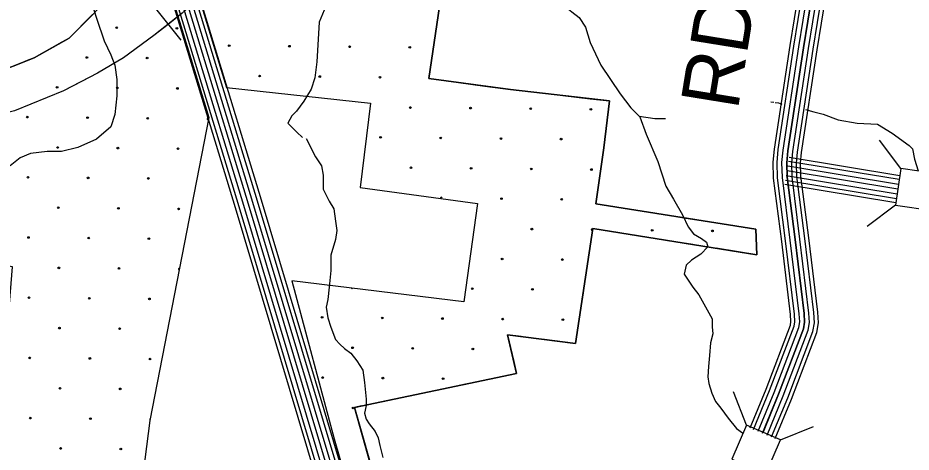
# Model space of a CAD drawing. Extents: x 1788175 to 1969470, y 584502 to 738744.
# Drawn here: x 1841632 to 1847341, y 686608 to 689382 of the extents above; entities that cross this region are included whole.
import ezdxf

# ---------------------------------------------------------------- set-up
doc = ezdxf.new("R2010")
doc.units = 0
for name, color, linetype in [('DESIGN - CONTOURS - Intermediate with optional Text', 7, 'Continuous'), ('DESIGN - EROSION CONTROL - Devices', 7, 'Continuous'), ('DESIGN - ROW - Right-of-Way and Easement Labels', 7, 'Continuous'), ('DESIGN - SCRATCH - User 1', 7, 'Continuous'), ('DESIGN - TRANSPORTATION - Text', 7, 'Continuous'), ('SURVEY - CENTERLINE - Preliminary Text', 7, 'Continuous'), ('SURVEY - DRAINAGE - Storm Sewer', 7, 'Continuous'), ('SURVEY - TRANSPORTATION - Roads', 7, 'Continuous'), ('SURVEY - VEGETATION - Features with Text', 7, 'Continuous')]:
    doc.layers.add(name, color=color, linetype=linetype)

msp = doc.modelspace()

# ---------------------------------------------------------------- linework, layer by layer
at = {"layer": 'DESIGN - CONTOURS - Intermediate with optional Text'}
msp.add_line((1842511.7, 689442.8), (1842673.1, 689239), dxfattribs=at)
for points in [[(1846186.4, 693943.2), (1845882, 693808.2), (1845529.7, 693618.9), (1845463.9, 693515.6), (1845357.2, 693316.3), (1843618.5, 690558.3), (1843041.4, 689778.8), (1842899, 689636.4), (1842786.6, 689509), (1842681.6, 689411.6), (1842501.8, 689269.2), (1842306.9, 689126.8), (1842142, 689029.3), (1841924.7, 688916.9), (1841609.9, 688789.5), (1840799.2, 688586.7)], [(1843060.2, 689804.3), (1843041.4, 689778.8), (1842899, 689636.4), (1842786.6, 689509), (1842681.6, 689411.6), (1842592.4, 689340.9)], [(1842592.4, 689340.9), (1842501.8, 689269.2), (1842306.9, 689126.8), (1842142, 689029.3), (1842042.9, 688978.1)], [(1842042.9, 688978.1), (1841924.7, 688916.9), (1841609.9, 688789.5), (1841428.2, 688744.1)]]:
    msp.add_lwpolyline(points, dxfattribs=at)
at = {"layer": 'DESIGN - EROSION CONTROL - Devices'}
for centre in [(1842264.1, 689319.6), (1842648.7, 689315.9), (1842983.2, 689205.1), (1843367.8, 689201.4), (1843752.3, 689197.7), (1844136.9, 689193.9), (1842073.7, 689129.2), (1842458.3, 689125.5), (1843177.3, 689011), (1843561.9, 689007.3), (1843946.4, 689003.5), (1841883.3, 688938.8), (1842267.9, 688935.1), (1842652.4, 688931.3), (1844140.6, 688809.4), (1844525.1, 688805.6), (1841692.9, 688748.4), (1844909.7, 688801.9), (1845294.3, 688798.2), (1842077.5, 688744.7), (1842462, 688740.9), (1843950.2, 688619), (1844334.7, 688615.2), (1844719.3, 688611.5), (1845103.8, 688607.8), (1841887.1, 688554.3), (1842271.6, 688550.5), (1842656.2, 688546.8), (1844144.3, 688424.8), (1844528.9, 688421.1), (1844913.4, 688417.4), (1845298, 688413.6), (1841696.7, 688363.9), (1842081.2, 688360.1), (1842465.8, 688356.4), (1844723, 688226.9), (1845107.6, 688223.2), (1841890.8, 688169.7), (1842275.3, 688166), (1842659.9, 688162.2), (1844917.2, 688032.8), (1845686.3, 688025.3), (1846070.8, 688021.6), (1841700.4, 687979.3), (1842084.9, 687975.6), (1842469.5, 687971.8), (1844726.8, 687842.4), (1845111.3, 687838.7), (1841894.5, 687785.2), (1842279.1, 687781.4), (1844536.3, 687652), (1844920.9, 687648.2), (1841704.1, 687594.7), (1842088.7, 687591), (1842473.2, 687587.3), (1843576.8, 687469), (1843961.4, 687465.3), (1844345.9, 687461.6), (1844730.5, 687457.8), (1845115, 687454.1), (1841898.3, 687400.6), (1842282.8, 687396.9), (1843771, 687274.9), (1844155.5, 687271.2), (1844540.1, 687267.4), (1841707.9, 687210.2), (1842092.4, 687206.5), (1842477, 687202.7), (1843580.6, 687084.5), (1843965.1, 687080.8), (1844349.7, 687077), (1841902, 687016), (1842286.5, 687012.3), (1843774.7, 686890.3), (1841711.6, 686825.6), (1842096.1, 686821.9), (1841905.7, 686631.5), (1842290.3, 686627.8)]:
    msp.add_circle(centre, 5.28, dxfattribs=at)
for centre, start, end in [((1842846.6, 688737.2), 34.5783, 303.3902), ((1844338.5, 688230.7), 318.7731, 205.6812), ((1845301.7, 688029.1), 49.357, 293.5674), ((1842663.6, 687777.7), 79.8201, 258.1484), ((1843767.2, 687659.4), 208.9572, 317.1509), ((1842480.7, 686818.2), 125.7795, 212.1889)]:
    msp.add_arc(centre, 5.28, start, end, dxfattribs=at)
at = {"layer": 'DESIGN - SCRATCH - User 1'}
for p, q in [((1845305.6, 688035.8), (1846354.9, 687869.1)), ((1843383.3, 687703.1), (1843652.7, 686693.5)), ((1844200.1, 685428.9), (1843783, 686893.8))]:
    msp.add_line(p, q, dxfattribs=at)
for points in [[(1842566.8, 690245.6), (1842882.4, 689209), (1842965.3, 688936.9)], [(1842572.5, 689662.3), (1842673.4, 689331.1), (1842792.1, 688941.2), (1842851.9, 688745)], [(1846354.9, 687869.1), (1846349.3, 688032), (1845326.4, 688194.5), (1845376.1, 688551.2), (1845412.5, 688852.2), (1844781.5, 688924.2), (1844257.6, 688995.7), (1844334.3, 689515), (1843871.3, 689584.3)], [(1841396, 685372.4), (1841516.8, 686810.5), (1841598.6, 687791.7), (1841109, 687870.4), (1840690.6, 687921.2), (1840709.7, 688332.9), (1840710.4, 688793.4), (1841182.2, 688934.8), (1841456.1, 689016.3), (1841737.5, 689127.5), (1841959.7, 689253.5), (1842115.2, 689409.1)], [(1842965.3, 688936.9), (1843886.3, 688837.3), (1843820.6, 688298.4)], [(1842851.9, 688745), (1842475, 686809.3), (1842336.1, 685714.2)], [(1843820.6, 688298.4), (1844569.4, 688196.2), (1844482, 687569.3), (1843383.3, 687703.1)], [(1843783, 686893.8), (1844819.7, 687109.7), (1844760.6, 687357.5), (1845195.4, 687301.7), (1845305.6, 688035.8)], [(1843652.7, 686693.5), (1844449.6, 683929.6), (1844782.8, 682807.2), (1844827.2, 682640.5), (1844882.7, 682518.3), (1844982.7, 682296), (1845737.8, 680518), (1846270.9, 679284.5), (1846992.8, 677595.3), (1847288, 676906)]]:
    msp.add_lwpolyline(points, dxfattribs=at)
at = {"layer": 'DESIGN - TRANSPORTATION - Text'}
for points in [[(1842186, 690857.2), (1841956.4, 690803), (1841906.6, 690764), (1841874.1, 690705.4), (1841863.8, 690637.9), (1841869.6, 690509.4), (1841894.2, 690405.9), (1841909.2, 690353.4), (1841965.4, 690311.9), (1841995.4, 690252), (1842002.9, 690199.5), (1841987.9, 690132.1), (1841972.9, 690087.1), (1841957.9, 690034.6), (1841957.9, 689952.2), (1841965.4, 689877.2), (1842002.9, 689802.3), (1842040.4, 689719.8), (1842070.3, 689652.4), (1842077.8, 689592.4), (1842077.8, 689562.5), (1842137.8, 689375.1)], [(1843734.8, 689779.2), (1843733, 689740.3), (1843708.4, 689648.4), (1843651.6, 689526.7), (1843601.2, 689457), (1843558.5, 689355.2), (1843542.7, 689101.1), (1843530, 688999.1), (1843507.5, 688927.2), (1843459, 688849.5), (1843412.6, 688785.8), (1843382.5, 688756), (1843358.2, 688710.1), (1843415.7, 688651.6), (1843450.4, 688617.5)], [(1844774.3, 689636.9), (1844832.8, 689569.5), (1845128.8, 689454.5), (1845172.9, 689420.4), (1845218.3, 689385.6), (1845259.1, 689322.8), (1845289.3, 689226.1), (1845358.7, 689080.8), (1845481.3, 688896.4), (1845549.6, 688807.1)], [(1842137.8, 689375.1), (1842184.8, 689236), (1842226.1, 689146.1), (1842252.3, 689080.4), (1842265.5, 688988.4), (1842265.5, 688883.3), (1842252.3, 688765.1), (1842226.1, 688686.3), (1842134.1, 688607.5), (1842015.9, 688555), (1841910.8, 688528.7), (1841818.9, 688528.7), (1841713.8, 688515.5), (1841648.1, 688489.3), (1841582.4, 688436.7)], [(1846443.9, 688845.5), (1846463.2, 688843.1)], [(1846472.3, 688842), (1846493.9, 688839.3), (1846515.2, 688831.5)], [(1845549.6, 688807.1), (1845606.5, 688750), (1845648.5, 688639.1), (1845721.3, 688465.7), (1845772.4, 688306.6), (1845822.9, 688223.6), (1845879.1, 688124.5), (1845915.7, 688047.8), (1845950.9, 688003.1), (1846000.2, 687972.2), (1846033.8, 687949.6), (1846041.3, 687919.4), (1845996.5, 687872.1), (1845937.9, 687835.1), (1845903.3, 687801.7), (1845890.3, 687745.9), (1845944.8, 687662.8), (1845984.5, 687613.5)], [(1845602, 688754.5), (1845703.6, 688738.7), (1845770.5, 688738.7)], [(1846666.3, 688797.6), (1846718.4, 688782.7), (1846778, 688767.7), (1846874.6, 688731.5), (1846996.8, 688710), (1847126.1, 688702.8), (1847219.5, 688645.3), (1847327.3, 688566.3), (1847348.8, 688544.7), (1847363.2, 688480.1), (1847386.5, 688404.2)], [(1843475, 688612.7), (1843533.9, 688495), (1843573.1, 688436.2), (1843582.9, 688377.4), (1843582.9, 688338.1), (1843582.9, 688289.1), (1843622.1, 688210.7), (1843651.5, 688161.6), (1843661.3, 688083.2), (1843671.1, 688024.3), (1843661.3, 687965.5), (1843631.9, 687867.4), (1843631.9, 687769.4), (1843622.1, 687661.5), (1843612.3, 687583.1), (1843602.5, 687534), (1843612.3, 687465.4), (1843631.9, 687406.6), (1843661.3, 687328.1), (1843690.8, 687298.7), (1843720.2, 687269.3), (1843759.4, 687239.8), (1843798.6, 687190.8), (1843837.8, 687132), (1843847.7, 687053.5), (1843857.5, 686945.7), (1843857.5, 686906.4), (1843847.7, 686857.4), (1843857.5, 686818.2), (1843877.1, 686788.8), (1843916.3, 686739.7), (1843935.9, 686700.5), (1843945.7, 686651.5), (1843965.3, 686573)], [(1845984.5, 687613.5), (1846070, 687459.9), (1846070, 687409.6), (1846073.6, 687362.9), (1846059.2, 687305.4), (1846052, 687226.4), (1846044.8, 687154.5), (1846041.2, 687089.9), (1846048.4, 687046.8), (1846066.4, 686985.7), (1846091.5, 686931.8), (1846123.9, 686888.7), (1846170.6, 686824.1), (1846224.4, 686759.4), (1846264, 686730.7), (1846266.2, 686729.5)]]:
    msp.add_lwpolyline(points, dxfattribs=at)
at = {"layer": 'SURVEY - CENTERLINE - Preliminary Text'}
for points in [[(1847147.7, 676844), (1846137.5, 679199.7), (1845358.4, 681010.7), (1844809.9, 682298.1), (1844671.8, 682639.3), (1844002.7, 684890.7), (1843022.2, 688168.2), (1842404.6, 690196.7), (1842238.7, 690752.6)], [(1847170.5, 676853.8), (1846160.3, 679209.4), (1845381.1, 681020.4), (1844832.8, 682307.5), (1844695.2, 682647.4), (1844026.4, 684897.8), (1843045.9, 688175.4), (1842428.2, 690203.9), (1842262.3, 690759.8)], [(1847198.9, 676866), (1846188.7, 679221.7), (1845409.6, 681032.6), (1844861.4, 682319.4), (1844724.5, 682657.7), (1844056.1, 684906.6), (1843075.6, 688184.3), (1842457.9, 690212.8), (1842291.9, 690769)], [(1847227.4, 676878.2), (1846217.2, 679233.9), (1845438.1, 681044.8), (1844890, 682331.3), (1844753.8, 682667.9), (1844085.8, 684915.5), (1843105.3, 688193.3), (1842487.6, 690221.7), (1842321.6, 690778.1)], [(1847255.9, 676890.4), (1846245.7, 679246.1), (1845466.6, 681057), (1844918.7, 682343.2), (1844783.1, 682678.2), (1844115.5, 684924.3), (1843134.9, 688202.3), (1842517.3, 690230.7), (1842351.2, 690787.2)], [(1847284.4, 676902.6), (1846274.2, 679258.4), (1845495.1, 681069.2), (1844947.3, 682355.1), (1844812.3, 682688.5), (1844145.2, 684933.2), (1843164.6, 688211.2), (1842547, 690239.6), (1842380.8, 690796.3)], [(1847308.1, 676912.8), (1846297.8, 679268.5), (1845518.7, 681079.3), (1844971, 682365), (1844836.6, 682697), (1844169.9, 684940.5), (1843189.2, 688218.6), (1842571.6, 690247.1), (1842405.4, 690803.9)]]:
    msp.add_lwpolyline(points, dxfattribs=at)
at = {"layer": 'SURVEY - DRAINAGE - Storm Sewer'}
for p, q in [((1847274.6, 688420.1), (1847138.3, 688601.9)), ((1847241, 688185), (1847059.3, 688048.7)), ((1846288.6, 686781.3), (1846204.8, 686992.4)), ((1846506.7, 686687.1), (1846717.8, 686770.9))]:
    msp.add_line(p, q, dxfattribs=at)
for points in [[(1847241, 688185), (1847476.2, 688151.4), (1847509.8, 688386.6), (1847274.6, 688420.1)], [(1846288.6, 686781.3), (1846194.4, 686563.1), (1846412.5, 686469), (1846506.7, 686687.1)]]:
    msp.add_lwpolyline(points, close=True, dxfattribs=at)
at = {"layer": 'SURVEY - TRANSPORTATION - Roads'}
for points in [[(1846311.3, 686762.5), (1846413.4, 687010.3), (1846569.1, 687418.5), (1846572.9, 687442.5), (1846570.6, 687486.4), (1846513.4, 687954.8), (1846462, 688358.3), (1846459.4, 688460.1), (1846467.5, 688543.6), (1846567.5, 689205.4), (1846733.8, 690229.9)], [(1846334.2, 686753.1), (1846436.4, 687001.2), (1846593.1, 687412.1), (1846597.7, 687441.2), (1846595.2, 687488.6), (1846537.9, 687957.9), (1846486.7, 688360.2), (1846484.2, 688459.2), (1846492, 688540.6), (1846591.9, 689201.5), (1846758.2, 690225.9)], [(1846362.8, 686741.3), (1846465.2, 686989.8), (1846623.2, 687404), (1846628.9, 687439.6), (1846626.1, 687491.3), (1846568.7, 687961.7), (1846517.6, 688362.5), (1846515.2, 688458.1), (1846522.8, 688536.8), (1846622.6, 689196.7), (1846788.8, 690220.9)], [(1846391.5, 686729.5), (1846494, 686978.3), (1846653.3, 687396), (1846660, 687437.9), (1846657, 687494), (1846599.4, 687965.6), (1846548.6, 688364.9), (1846546.2, 688457), (1846553.6, 688533), (1846653.2, 689191.9), (1846819.4, 690216)], [(1846819.4, 690216), (1846653.2, 689191.9), (1846553.6, 688533), (1846546.2, 688457), (1846548.6, 688364.9), (1846599.4, 687965.6), (1846657, 687494), (1846660, 687437.9), (1846653.3, 687396), (1846494, 686978.3), (1846394.1, 686735.7)], [(1846420.2, 686717.6), (1846522.8, 686966.9), (1846683.4, 687387.9), (1846691.1, 687436.3), (1846687.9, 687496.7), (1846630.2, 687969.4), (1846579.5, 688367.2), (1846577.3, 688455.9), (1846584.4, 688529.2), (1846683.8, 689187.1), (1846850, 690211)], [(1846448.8, 686705.8), (1846551.7, 686955.5), (1846713.5, 687379.8), (1846722.3, 687434.6), (1846718.8, 687499.4), (1846661, 687973.2), (1846610.5, 688369.6), (1846608.3, 688454.8), (1846615.1, 688525.4), (1846714.4, 689182.3), (1846880.6, 690206)], [(1846472.6, 686696), (1846575.6, 686946), (1846738.4, 687373.2), (1846748.1, 687433.2), (1846744.4, 687501.7), (1846686.5, 687976.4), (1846636.2, 688371.6), (1846634.1, 688453.9), (1846640.7, 688522.2), (1846739.8, 689178.3), (1846906, 690201.9)], [(1846557.6, 688467.9), (1847264.7, 688351.2)], [(1846561.6, 688492.3), (1847268.2, 688375.7)], [(1846552.6, 688437.3), (1847260.3, 688320.5)], [(1846542.5, 688376.1), (1847251.6, 688259.1)], [(1846547.5, 688406.7), (1847255.9, 688289.8)], [(1846547.5, 688406.7), (1847255.9, 688289.8)], [(1846533.2, 688320.2), (1847243.5, 688203)], [(1846537.4, 688345.5), (1847247.2, 688228.4)]]:
    msp.add_lwpolyline(points, dxfattribs=at)
at = {"layer": 'SURVEY - VEGETATION - Features with Text'}
for points in [[(1842342.7, 689666.6), (1842115.2, 689409.1), (1841959.7, 689253.5), (1841737.5, 689127.5), (1841456.1, 689016.3), (1841182.2, 688934.8), (1840945.2, 688860.7), (1840710.4, 688793.4)], [(1843871.3, 689584.3), (1844334.3, 689515), (1844257.6, 688995.7), (1844781.5, 688924.2), (1845412.5, 688852.2), (1845376.1, 688551.2), (1845326.4, 688194.5), (1846349.3, 688032), (1846354.9, 687869.1)], [(1844280.7, 689523), (1844334.3, 689515), (1844303.6, 689307.4)], [(1842109.3, 689403.3), (1841959.7, 689253.5), (1841914.2, 689227.7)], [(1844303.6, 689307.4), (1844265.1, 689046.2)], [(1841914.2, 689227.7), (1841737.5, 689127.5), (1841680.9, 689105.1)], [(1844355.7, 688982.3), (1844617.2, 688946.6)], [(1844617.2, 688946.6), (1844781.5, 688924.2), (1844879.1, 688913.1)], [(1845028.1, 688896.1), (1845290.4, 688866.1)], [(1845290.4, 688866.1), (1845412.5, 688852.2), (1845395.6, 688712.1)], [(1845377.6, 688563.2), (1845376.1, 688551.2), (1845341.4, 688301.7)], [(1845341.4, 688301.7), (1845326.4, 688194.5), (1845480.3, 688170)], [(1845628.4, 688146.5), (1845889.1, 688105.1)], [(1845889.1, 688105.1), (1846149.9, 688063.6)], [(1845305.6, 688035.8), (1845195.4, 687301.7), (1844760.6, 687357.5), (1844819.7, 687109.7), (1843783, 686893.8)], [(1845305.6, 688035.8), (1845266.4, 687774.7)], [(1846354.9, 687869.1), (1845305.6, 688035.8)], [(1845685.3, 687975.5), (1845424.6, 688016.9)], [(1846298, 688040.1), (1846349.3, 688032), (1846354.9, 687869.1)], [(1845946, 687934), (1845685.3, 687975.5)], [(1846354.9, 687869.1), (1846094.2, 687910.5)], [(1845244.1, 687626.4), (1845204.9, 687365.3)], [(1844848.5, 687346.2), (1844760.6, 687357.5), (1844801.3, 687186.9)], [(1845204.9, 687365.3), (1845195.4, 687301.7), (1844997.3, 687327.1)], [(1844801.3, 687186.9), (1844819.7, 687109.7), (1844638.9, 687072.1)], [(1844492, 687041.5), (1844233.6, 686987.7)], [(1844233.6, 686987.7), (1843975.1, 686933.8)], [(1843828.3, 686903.2), (1843783, 686893.8)], [(1843783, 686893.8), (1844200.1, 685428.9)], [(1843783, 686893.8), (1843855.3, 686639.9)]]:
    msp.add_lwpolyline(points, dxfattribs=at)

# ---------------------------------------------------------------- texts
at = {"layer": 'DESIGN - ROW - Right-of-Way and Easement Labels'}
msp.add_text('RD.', height=370, rotation=80.7799, dxfattribs=at).set_placement((1846232.1, 688786.2))

doc.saveas('drawing.dxf')
